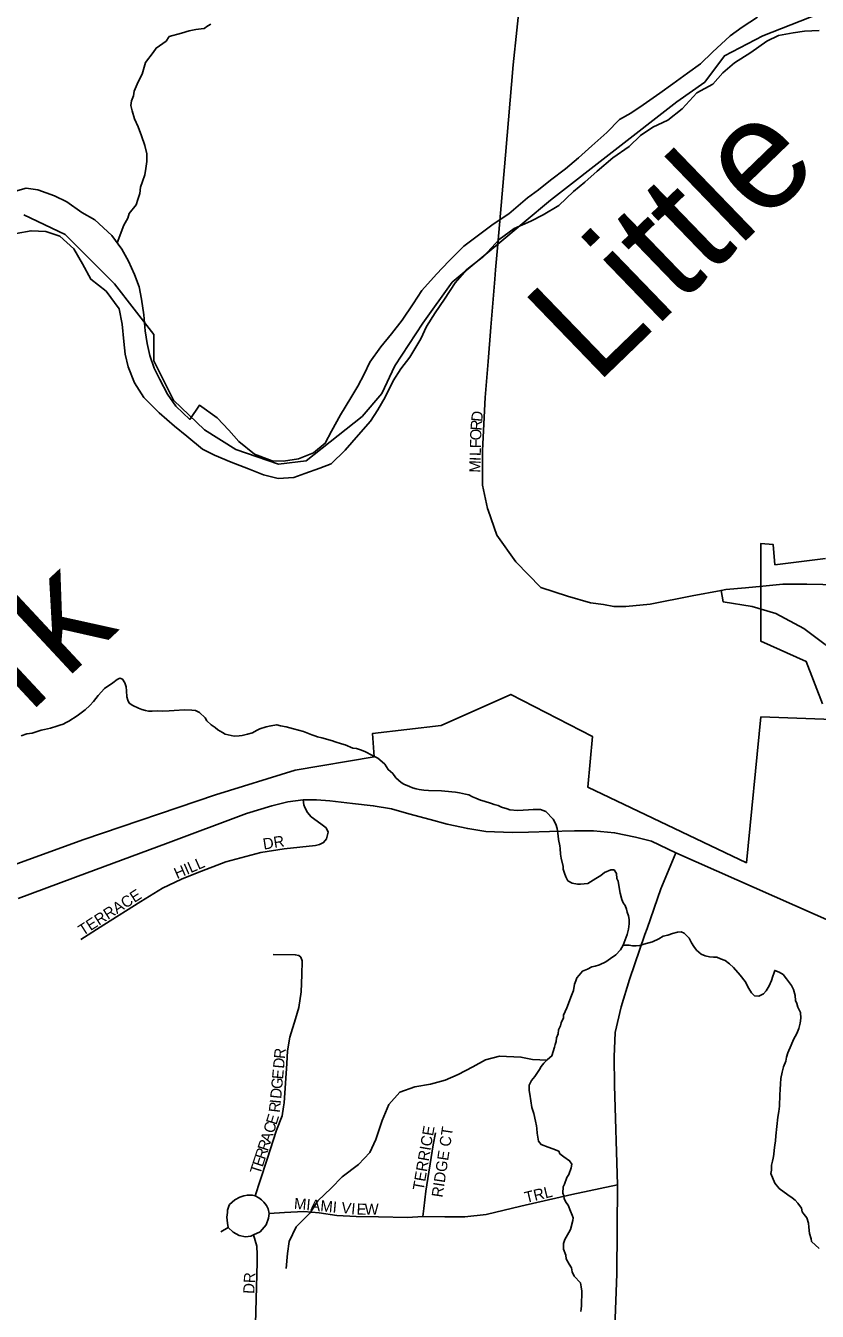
# Model space of a CAD drawing. Extents: x 1310247 to 1664935, y 235267 to 584339.
# Drawn here: x 1462682 to 1466239, y 424082 to 429860 of the extents above; entities that cross this region are included whole.
import ezdxf

# ---------------------------------------------------------------- set-up
doc = ezdxf.new("R2010")
doc.units = 0
for name, color, linetype in [('GM_X_City_Street', 7, 'Continuous'), ('GM_X_City_Street_Text', 7, 'Continuous'), ('GM_X_Corporation', 7, 'Continuous'), ('GM_X_County_Road', 7, 'Continuous'), ('GM_X_Interchange_Ramps', 7, 'Continuous'), ('GM_X_Major_River', 7, 'Continuous'), ('GM_X_Major_River_Text', 7, 'Continuous'), ('GM_X_Minor_River', 7, 'Continuous'), ('GM_X_State_Route', 7, 'Continuous'), ('GM_X_Township', 7, 'Continuous'), ('GM_X_Township_Subdivision', 7, 'Continuous'), ('GM_X_Township_Subdivision_Text', 7, 'Continuous')]:
    doc.layers.add(name, color=color, linetype=linetype)

msp = doc.modelspace()

# ---------------------------------------------------------------- linework, layer by layer
at = {"layer": 'GM_X_City_Street'}
for points in [[(1464838.2, 429277.7), (1464873.4, 429684.6), (1464921.5, 430152.6)], [(1464793.5, 428762.6), (1464803.5, 428877.8), (1464838.2, 429277.7)], [(1464772.7, 428504.9), (1464789.9, 428721.2), (1464793.5, 428762.6)], [(1464760.4, 428350.3), (1464772.7, 428504.9)], [(1464739.6, 428040.8), (1464747.6, 428189.2), (1464760.4, 428350.3)], [(1464760.3, 427682), (1464757.5, 427689.8), (1464734.7, 427794.4), (1464734.7, 427948.6), (1464739.6, 428040.8)], [(1465489.1, 427259.3), (1465378.4, 427250), (1465325.3, 427249.6), (1465279, 427257.8), (1465219.9, 427265.4), (1465117.2, 427295.8), (1464997.4, 427335.5), (1464885, 427450), (1464799.4, 427569.9), (1464760.3, 427682)]]:
    msp.add_lwpolyline(points, dxfattribs=at)
at = {"layer": 'GM_X_Corporation'}
for points in [[(1466275.7, 427464.8), (1466049.1, 427437), (1466041.1, 427528.3), (1465986.1, 427533.1), (1465986.1, 427093.5), (1466189.8, 427002.8), (1466263.3, 426811.3)], [(1466350.5, 426740.6), (1465986.1, 426753.3), (1465921.1, 426097.9), (1465208.7, 426437.1), (1465228.9, 426665.5), (1464862, 426854.4), (1464549.2, 426715.3), (1464240.3, 426678.4), (1464248.4, 426573.9), (1463893, 426513.7), (1463534.7, 426403.4), (1462943.1, 426202.7), (1462273.3, 425958.9)]]:
    msp.add_lwpolyline(points, dxfattribs=at)
at = {"layer": 'GM_X_County_Road'}
for points in [[(1462647.5, 425936.3), (1462957.6, 426052.1), (1463310.3, 426183.1), (1463674.6, 426318.8), (1463787.6, 426354), (1463860, 426371.2), (1463929.6, 426380.2), (1463989.3, 426381.2), (1464048.9, 426375.7), (1464150.2, 426364), (1464244.2, 426354), (1464325.6, 426339.6), (1464404.3, 426317.9), (1464500.1, 426292.6), (1464576, 426270.9), (1464668.3, 426251), (1464749.6, 426238.3), (1464868.1, 426233.8), (1464941.3, 426234.7), (1465036.2, 426238.3), (1465148.3, 426241), (1465234.2, 426241.9), (1465328.3, 426232.9), (1465422.3, 426212.1), (1465494.6, 426194), (1465603.8, 426143)], [(1465329.9, 424008.2), (1465338.8, 424249.9), (1465342.1, 424649.4), (1465328.7, 425096), (1465327.1, 425225.4), (1465331.5, 425335.3), (1465358, 425449.4), (1465396.2, 425572.4), (1465464, 425775.7), (1465474.2, 425802.4), (1465536.4, 425980.4), (1465603.8, 426143)], [(1465603.8, 426143), (1467298.8, 425392), (1467479.6, 425306.7), (1467679.6, 425209.3), (1467795.1, 425131), (1467869.9, 425058), (1467936, 424984.9), (1468003.8, 424887.5), (1468057.5, 424784.8), (1468109.7, 424649.2), (1468134, 424541.3), (1468149.5, 424379.3), (1468163.9, 424108.2), (1468192.8, 423902.2), (1468239.8, 423699.8), (1468294, 423537.2), (1468423.7, 423144.3), (1469014.1, 421420.4), (1469095.7, 421195.3), (1469165.7, 421030.1), (1469245.1, 420884.5), (1469394.4, 420649.3), (1469626.4, 420332.4)]]:
    msp.add_lwpolyline(points, dxfattribs=at)
at = {"layer": 'GM_X_Interchange_Ramps'}
msp.add_lwpolyline([(1465807.3, 427321.5), (1465816.8, 427270.2), (1465947.5, 427249.4), (1466053.5, 427217.4), (1466178.4, 427151.1), (1466275.6, 427079), (1466384.8, 426971.3), (1466554.7, 426803), (1466717.8, 426643), (1466929.9, 426445.3), (1467045.7, 426333), (1467120.8, 426260.4), (1467212.9, 426164.8), (1467260.5, 426094.9), (1467304.3, 426009.5), (1467327.5, 425935.2), (1467378.5, 425937.7)], dxfattribs=at)
at = {"layer": 'GM_X_Major_River'}
for points in [[(1465970.4, 429897.5), (1465901.3, 429852.7), (1465848.3, 429813.6), (1465768.5, 429741), (1465715.3, 429687.8), (1465656.2, 429646.9), (1465591, 429598), (1465532, 429557.1), (1465456.7, 429504.4), (1465401.8, 429467.4), (1465351, 429438.3), (1465293.6, 429379.2), (1465226.2, 429320.4), (1465166.8, 429265.4), (1465107.6, 429216.4), (1465040.4, 429165.6), (1464987.3, 429122.5), (1464936.4, 429085.4), (1464852.7, 429014.8), (1464783.5, 428968), (1464722.4, 428923.1), (1464651, 428868.3), (1464583.4, 428801.5), (1464528, 428742.4), (1464462.3, 428669.4), (1464422.9, 428610), (1464373.2, 428536.7), (1464325.7, 428475.4), (1464278.3, 428416.2), (1464228.7, 428346.9), (1464203.5, 428293.2), (1464174.3, 428239.6), (1464143.1, 428188), (1464097.3, 428110.6), (1464055.6, 428037.2)], [(1462639.9, 428925.8), (1462706.3, 428938.5), (1462772.4, 428935.1), (1462836, 428913.7), (1462898.9, 428856.2), (1462937.5, 428789.1), (1462974.1, 428720.1), (1463043.1, 428666.5), (1463101.5, 428587), (1463116, 428518.4), (1463122.3, 428440), (1463129.1, 428383.6), (1463141.9, 428327.1), (1463170.4, 428254.2), (1463213.1, 428189.1), (1463281.7, 428119.4), (1463350.5, 428059.7), (1463405.7, 428014.4), (1463476.6, 427956.7), (1463530.1, 427929.5), (1463605.6, 427897.8), (1463683.1, 427868.1), (1463750.6, 427840.6), (1463816.4, 427825.2), (1463886.7, 427829.8), (1463937.2, 427846.8), (1464003.9, 427871.6), (1464054.4, 427890.6), (1464117.9, 427951.6), (1464177.5, 428020.6), (1464230.9, 428081.8), (1464264.1, 428133.3), (1464297.5, 428190.8), (1464333.2, 428264.4), (1464368.4, 428317.9), (1464407.6, 428369.3), (1464457.5, 428452.6), (1464482.8, 428508.3), (1464522.2, 428569.8), (1464563.7, 428631.2), (1464611.4, 428704.5), (1464664.8, 428763.6), (1464740.3, 428824.3), (1464810.1, 428899.2), (1464877.3, 428948), (1464952.1, 428980.6), (1465006.9, 429009.6), (1465078, 429052.3), (1465143.5, 429115.3), (1465194.5, 429156.4), (1465249.7, 429205.4), (1465321.2, 429266.2), (1465394.5, 429316.9), (1465445.6, 429366.1), (1465500.6, 429403.1), (1465567.4, 429435.8), (1465632.7, 429486.7), (1465698.4, 429557.7), (1465769.4, 429596.4), (1465814.6, 429647.6), (1465867.7, 429692.7), (1465940.9, 429739.4), (1466012.1, 429790.2), (1466064.8, 429815.2), (1466131.2, 429827.9), (1466181.5, 429834.9), (1466247.7, 429837.5)], [(1464055.6, 428037.2), (1464028.4, 427983.5), (1463975.3, 427940.4), (1463908.6, 427913.7), (1463840.2, 427903.1), (1463790.1, 427904.1), (1463710.6, 427933.8), (1463639.7, 427991.5), (1463594.7, 428042.6), (1463541.8, 428098), (1463462.8, 428153.8), (1463419.3, 428090.5), (1463356.5, 428150), (1463319.6, 428203), (1463285, 428269.9), (1463260, 428320.6), (1463239.2, 428377.3), (1463228.4, 428431.7), (1463219.6, 428488.1), (1463213.2, 428560.6), (1463202.7, 428631.1), (1463191.8, 428685.5), (1463171, 428742.2), (1463144.3, 428801), (1463113.4, 428855.8), (1463068.6, 428917), (1462992, 428986.8), (1462934.6, 429020.1), (1462867.5, 429067.7), (1462811.9, 429094.9), (1462736.4, 429122.6), (1462684.4, 429129.7), (1462625.9, 429112.8)]]:
    msp.add_lwpolyline(points, dxfattribs=at)
at = {"layer": 'GM_X_Minor_River'}
for points in [[(1463092.6, 428884.2), (1463123.5, 428963.5), (1463140.3, 428995.1), (1463146.8, 429015), (1463177.9, 429054.3), (1463186.6, 429078.1), (1463195.3, 429105.9), (1463198, 429133.8), (1463206.7, 429159.7), (1463217.5, 429189.4), (1463222.2, 429217.3), (1463227, 429249.3), (1463225.9, 429283.3), (1463216.8, 429321.6), (1463201.8, 429364.1), (1463186.8, 429404.6), (1463171.7, 429441), (1463160.6, 429477.3), (1463155.2, 429501.5), (1463157.7, 429521.5), (1463166.3, 429545.3), (1463168.8, 429565.3), (1463187.9, 429606.8), (1463204.9, 429642.4), (1463220.2, 429694.1), (1463255.5, 429739.3), (1463268, 429759), (1463312.9, 429789.8), (1463327.5, 429811.5), (1463382, 429826.1), (1463416.4, 429837.2), (1463446.6, 429842.4), (1463470.8, 429845.8), (1463484.8, 429847.5), (1463501.2, 429859), (1463513.4, 429866.7)], [(1462662.1, 426668), (1462686.4, 426677.4), (1462710.5, 426680.7), (1462728.7, 426686.3), (1462751, 426693.7), (1462767.1, 426697.3), (1462793.3, 426702.6), (1462821.6, 426711.9), (1462835.7, 426715.5), (1462849.9, 426721.2), (1462864.2, 426728.8), (1462876.3, 426734.5), (1462913, 426757.6), (1462949.8, 426784.7), (1462970.3, 426804.1), (1462986.8, 426821.8), (1463007.6, 426849.2), (1463036.5, 426880.5), (1463073.2, 426905.6), (1463093.6, 426921.1), (1463105.8, 426926.8), (1463117.7, 426922.5), (1463127.4, 426906.2), (1463132.9, 426888), (1463134.5, 426870), (1463135.8, 426843.9), (1463141.4, 426827.7), (1463147.1, 426815.6), (1463162.9, 426805.1), (1463188.6, 426792.4), (1463204.5, 426786), (1463220.5, 426781.6), (1463234.4, 426779.2), (1463250.5, 426778.8), (1463274.6, 426780.2), (1463296.6, 426779.6), (1463326.7, 426780.8), (1463348.8, 426782.2), (1463395, 426785), (1463429.1, 426784.1), (1463445.1, 426781.7), (1463462.9, 426773.2), (1463488.3, 426748.5), (1463496.1, 426736.3), (1463515.6, 426717.8), (1463533.4, 426705.3), (1463545.1, 426695), (1463566.9, 426682.4), (1463578.8, 426676.1), (1463618.6, 426667)], [(1463618.6, 426667), (1463640.7, 426668.4), (1463654.8, 426670.1), (1463679, 426675.4), (1463701.2, 426680.9), (1463719.6, 426692.4), (1463733.8, 426700), (1463762.1, 426709.3), (1463784.3, 426712.8), (1463810.5, 426718.1), (1463826.4, 426713.7), (1463852.3, 426709), (1463886.2, 426700.1), (1463930, 426686.9), (1463967.7, 426671.9), (1463981.6, 426667.5), (1463993.6, 426663.2), (1464013.5, 426658.7), (1464061.3, 426645.4), (1464073.2, 426641.1), (1464101.1, 426632.4), (1464117, 426627.9), (1464152.7, 426613), (1464168.7, 426610.5), (1464190.6, 426604), (1464208.4, 426595.5), (1464238.1, 426580.7), (1464263.9, 426568), (1464283.5, 426551.5), (1464295.3, 426541.1), (1464310.7, 426516.7), (1464332.3, 426498.1), (1464345.9, 426479.7), (1464369.4, 426459.1), (1464381.2, 426450.8), (1464407, 426440.1), (1464420.9, 426433.7), (1464436.8, 426429.3), (1464450.8, 426426.9), (1464470.8, 426424.4), (1464492.8, 426421.8), (1464550.9, 426420.3), (1464597, 426417.1), (1464613, 426414.6), (1464630.9, 426412.2), (1464658.8, 426405.4), (1464672.8, 426403), (1464690.7, 426394.6), (1464704.5, 426388.2), (1464726.4, 426379.6), (1464742.3, 426375.2), (1464776.1, 426364.3), (1464788, 426360), (1464806, 426355.5), (1464819.8, 426347.1), (1464845.7, 426340.5), (1464857.6, 426336.1), (1464891.6, 426333.2), (1464917.7, 426334.5), (1464941.8, 426335.9), (1464961.9, 426337.4), (1464996, 426336.5), (1465019.9, 426327.9), (1465053.1, 426293), (1465064.5, 426270.6), (1465070.1, 426252.4), (1465075.2, 426218.3), (1465076.8, 426202.2), (1465082.1, 426174), (1465083.8, 426161.9), (1465085.2, 426135.9), (1465088.7, 426117.7), (1465097.8, 426081.5), (1465097.5, 426069.4), (1465103.1, 426051.2), (1465108.7, 426035.1), (1465118.2, 426016.8), (1465138, 426006.3), (1465162, 426001.6), (1465176, 426001.3), (1465208.2, 426004.4), (1465244.9, 426027.5), (1465267.3, 426041), (1465283.7, 426054.5), (1465312, 426065.8), (1465326, 426065.5), (1465337.7, 426049.1), (1465339.1, 426027.1), (1465344.8, 426014.9), (1465348.3, 425994.8), (1465353.5, 425960.6), (1465360.8, 425932.3), (1465366.4, 425918.2), (1465376.1, 425905.9), (1465381.7, 425889.7), (1465385.4, 425875.6), (1465391, 425859.4), (1465394.6, 425843.3), (1465394.1, 425823.3), (1465391.8, 425811.3), (1465391.5, 425799.3)], [(1465391.5, 425799.3), (1465384.8, 425775.5), (1465367.6, 425727.8), (1465355, 425706.1), (1465334.4, 425684.6), (1465309.9, 425667.2), (1465289.5, 425651.7), (1465261, 425638.5), (1465240.8, 425633), (1465226.7, 425629.3), (1465206.4, 425619.9), (1465184.1, 425610.4), (1465169.6, 425592.8), (1465159.3, 425581), (1465154.9, 425567.1), (1465148.5, 425551.3), (1465143.8, 425523.3), (1465135.2, 425501.5), (1465113.8, 425446), (1465098.9, 425412.3), (1465098.6, 425400.3), (1465088, 425378.6), (1465085.6, 425364.6), (1465077.1, 425346.8), (1465074.7, 425328.8), (1465068.2, 425311), (1465065.8, 425295), (1465061.4, 425281.1), (1465059.1, 425269.1), (1465046.1, 425229.4), (1465027.6, 425213.9), (1465011.1, 425196.3), (1464998.8, 425182.6), (1464990.4, 425168.8), (1464969.5, 425137.3), (1464955, 425119.6), (1464944.5, 425097.9), (1464943.9, 425073.8), (1464947.5, 425057.7), (1464956, 424997.4), (1464965.3, 424971.1), (1464972.5, 424936.9), (1464977.9, 424914.7), (1464979.6, 424902.6), (1464981.1, 424882.5), (1464986.2, 424846.4), (1464997.9, 424832), (1465029.6, 424819.2), (1465051.5, 424812.6), (1465077.3, 424801.9), (1465083, 424789.7), (1465100.7, 424775.3), (1465126.4, 424758.6), (1465136, 424742.3), (1465133.6, 424726.3), (1465122.8, 424696.5), (1465114.4, 424682.8), (1465103.6, 424653), (1465097.3, 424641.1), (1465096.6, 424613.1), (1465100.3, 424601), (1465102, 424588.9), (1465109.6, 424572.7), (1465119.3, 424558.4), (1465130.6, 424532.1), (1465138.2, 424513.8), (1465141.9, 424501.7), (1465141.6, 424489.7), (1465130.5, 424450), (1465122.2, 424436.1), (1465105.3, 424404.5), (1465098.9, 424386.7), (1465098.2, 424360.6), (1465109.6, 424334.3), (1465111.2, 424318.2), (1465124.6, 424293.8), (1465134.2, 424277.6), (1465137.7, 424259.5), (1465147.2, 424239.2), (1465174.6, 424210.4), (1465178.1, 424192.3), (1465181.6, 424172.2), (1465180, 424106.1), (1465177.6, 424092.1), (1465177.3, 424080.1)], [(1465367.6, 425727.8), (1465393.6, 425727.1), (1465409.6, 425724.7), (1465425.7, 425724.3), (1465441.7, 425725.9), (1465459.9, 425731.4), (1465498.3, 425742.4), (1465526.7, 425755.7), (1465547.1, 425767.2), (1465567.3, 425772.7), (1465589.5, 425780.1), (1465611.7, 425785.5), (1465627.8, 425787.1), (1465641.7, 425780.8), (1465663.2, 425758.2), (1465674.7, 425737.8), (1465684.3, 425721.5), (1465695.9, 425705.2), (1465717.5, 425686.6), (1465735.4, 425680.1), (1465755.3, 425675.6), (1465773.3, 425673.1), (1465787.3, 425672.8), (1465805.2, 425666.3), (1465825.1, 425657.8), (1465844.7, 425643.2), (1465862.4, 425626.8), (1465893.6, 425591.9), (1465914.9, 425563.3), (1465932.2, 425532.8), (1465943.7, 425512.4), (1465957.4, 425500), (1465977.4, 425497.5), (1465997.8, 425509), (1466010.1, 425522.7), (1466022.7, 425544.4), (1466033.4, 425568.2), (1466039.9, 425588), (1466044.2, 425600), (1466048.6, 425613.9), (1466068.4, 425605.3), (1466086.2, 425594.8), (1466101.7, 425576.4), (1466115.3, 425558), (1466123, 425545.8), (1466132.6, 425527.5), (1466140, 425501.3), (1466141.4, 425479.2), (1466147.1, 425465), (1466152.7, 425448.9), (1466164.1, 425424.5), (1466165.4, 425398.5), (1466162.8, 425376.5), (1466156.2, 425352.6), (1466147.6, 425330.8), (1466132.9, 425303.1), (1466122.2, 425277.4), (1466107.3, 425243.7), (1466100.8, 425223.9), (1466098.3, 425205.9), (1466087.7, 425180.1), (1466081, 425156.3), (1466076.3, 425128.3), (1466073.7, 425104.4), (1466073, 425078.3), (1466070.4, 425054.4), (1466069.2, 425004.3), (1466066.5, 424980.4), (1466061.9, 424954.4), (1466053.7, 424870.5), (1466051.2, 424848.5), (1466048.6, 424828.6), (1466046.1, 424806.6), (1466043.6, 424786.6), (1466041.2, 424770.7), (1466038.8, 424756.7), (1466034.3, 424738.8), (1466033.8, 424716.8), (1466031.4, 424700.8), (1466048.3, 424658.3), (1466067.8, 424633.8), (1466107.1, 424604.7), (1466126.9, 424592.2), (1466140.6, 424581.8), (1466152.3, 424567.5), (1466167.8, 424545), (1466171.4, 424528.9), (1466181.1, 424516.6), (1466192.8, 424502.3), (1466200.2, 424478.1), (1466201.7, 424460), (1466205, 424431.8), (1466212.4, 424407.6), (1466214.1, 424395.5), (1466247.4, 424364.6)], [(1465024.8, 425210.9), (1464959.4, 425213.6), (1464907.5, 425224.6), (1464811.3, 425228.5), (1464748.8, 425211.6), (1464692, 425180.6), (1464625.1, 425145.8), (1464566.4, 425120.8), (1464501.8, 425102), (1464431.4, 425091.3), (1464362.7, 425066.6), (1464313.4, 425011.3), (1464283.9, 424939.6), (1464256, 424853.8), (1464228.8, 424796.1), (1464177.5, 424740.9), (1464104.2, 424686.1), (1464055, 424634.9), (1463995.6, 424577.8), (1463960.4, 424524.3), (1463897, 424461.2), (1463865.5, 424395.6), (1463858.4, 424341.5), (1463853, 424273.4)]]:
    msp.add_lwpolyline(points, dxfattribs=at)
at = {"layer": 'GM_X_State_Route'}
msp.add_lwpolyline([(1465489.1, 427259.3), (1465677.3, 427297.3), (1465807.3, 427321.5), (1465829, 427325.5), (1465916.7, 427333.2), (1465995.4, 427340.9), (1466085.2, 427349.5), (1466192, 427349.5), (1466264.8, 427347.8), (1466346.4, 427346), (1466572, 427316.1), (1466951.4, 427254), (1466986.9, 427247.5), (1467062.3, 427233.9)], dxfattribs=at)
at = {"layer": 'GM_X_Township'}
msp.add_lwpolyline([(1462673.3, 429010.4), (1462859.4, 428921), (1463080.5, 428699.9), (1463257.4, 428471.4), (1463257.4, 428353.4), (1463345.8, 428176.5), (1463485.9, 428043.8), (1463625.9, 427955.4), (1463817.5, 427889), (1463942.8, 427903.8), (1464193.4, 428102.8), (1464281.9, 428206), (1464340.9, 428331.3), (1464466.2, 428523), (1464598.8, 428707.3), (1464803.5, 428877.8), (1465041.1, 429075.8), (1465608.7, 429518.1), (1465734, 429606.6), (1465822.4, 429724.5), (1465995.1, 429813.6), (1466506.1, 430016)], dxfattribs=at)
msp.add_lwpolyline([(1462673.3, 429010.4), (1462859.4, 428921), (1463080.5, 428699.9), (1463257.4, 428471.4), (1463257.4, 428353.4), (1463345.8, 428176.5), (1463485.9, 428043.8), (1463625.9, 427955.4), (1463817.5, 427889), (1463942.8, 427903.8), (1464193.4, 428102.8), (1464281.9, 428206), (1464340.9, 428331.3), (1464466.2, 428523), (1464598.8, 428707.3), (1464803.5, 428877.8), (1465041.1, 429075.8), (1465608.7, 429518.1), (1465734, 429606.6), (1465822.4, 429724.5), (1465995.1, 429813.6), (1466506.1, 430016)], dxfattribs=at)
at = {"layer": 'GM_X_Township_Subdivision'}
for points in [[(1462929.7, 425752.8), (1463032.8, 425819.4), (1463199.8, 425923.8), (1463296.4, 425983.8), (1463382.5, 426024.2), (1463452.9, 426052.9), (1463580.8, 426101.2), (1463738.7, 426144.3), (1463844.3, 426159.9), (1463983.9, 426175.6), (1464002.2, 426179.5), (1464020.5, 426188.6), (1464033.5, 426205.6), (1464041.4, 426235.6), (1464032.2, 426255.2), (1464008.8, 426272.1), (1463964.4, 426304.8), (1463948.7, 426324.3), (1463937, 426346.5), (1463931.8, 426358.2), (1463929.6, 426380.2)], [(1463713.1, 424601.2), (1463735.1, 424670.2), (1463766.5, 424765.8), (1463808.8, 424895.8), (1463833.9, 424960.1), (1463840.1, 425000.8), (1463843.2, 425018), (1463855.8, 425195.1), (1463858.9, 425253.1), (1463868.3, 425314.2), (1463894.9, 425395.7), (1463909, 425447.4), (1463920, 425517.9), (1463923.2, 425594.7), (1463924.7, 425657.4), (1463918.5, 425673.1), (1463909, 425680.9), (1463893.4, 425684), (1463794.7, 425685.6)], [(1464467.2, 424507.4), (1464470.8, 424543.2), (1464480.2, 424621.6), (1464513.1, 424829.2), (1464524.1, 424884.1)], [(1463559.2, 424439.2), (1463591.5, 424459), (1463614.9, 424437.4), (1463641.8, 424423.1), (1463670.5, 424415.9), (1463693.8, 424419.5), (1463706.4, 424424.9), (1463735.1, 424439.2), (1463762, 424469.7), (1463772.8, 424500.2), (1463776.4, 424521.8), (1463844.5, 424525.4), (1463932.5, 424530.7), (1464000.7, 424523.6), (1464079.6, 424512.8), (1464167.5, 424507.4), (1464268, 424505.6), (1464397.2, 424503.8), (1464467.2, 424507.4), (1464565.9, 424505.6), (1464655.6, 424505.6), (1464750.7, 424516.4), (1464906.9, 424554.1), (1465136.6, 424606.1), (1465342.1, 424649.4)], [(1463776.4, 424521.8), (1463771.8, 424541.9), (1463763.7, 424557), (1463752.1, 424571.5), (1463741, 424582.5), (1463729.4, 424591.8), (1463713.1, 424601.2), (1463699.8, 424604), (1463678.3, 424604), (1463662.6, 424601.2), (1463644, 424594.2), (1463622.5, 424583.1), (1463598.6, 424561.1), (1463594.6, 424554.7), (1463588.8, 424536.7), (1463588.2, 424525.6), (1463586.4, 424505.3), (1463587, 424491.9), (1463588.8, 424477.4), (1463591.5, 424459)], [(1463699.2, 423470.2), (1463722.5, 424302.9), (1463722.5, 424336.9), (1463720.7, 424374.6), (1463706.4, 424424.9)]]:
    msp.add_lwpolyline(points, dxfattribs=at)

# ---------------------------------------------------------------- texts
at = {"layer": 'GM_X_City_Street_Text'}
for s, rotation, p in [('D', 84.57209, (1464733.3, 428078.1)), ('O', 88.09812, (1464728.7, 427995.4)), ('R', 85.38153, (1464730.1, 428038.8)), ('F', 88.63411, (1464727.9, 427960.4)), ('I', 88.64511, (1464726.5, 427903.2)), ('L', 88.63411, (1464727, 427925.2)), ('M', 88.6339, (1464725.2, 427850.4))]:
    msp.add_text(s, height=50, rotation=rotation, dxfattribs=at).set_placement(p)
at = {"layer": 'GM_X_Major_River_Text'}
for s, height, rotation, p in [('Little', 500.03, 44.00214, (1465244.3, 428242.3)), ('Fork', 500.04, 43.00312, (1462126.3, 426233.3))]:
    msp.add_text(s, height=height, rotation=rotation, dxfattribs=at).set_placement(p)
at = {"layer": 'GM_X_Township_Subdivision_Text'}
for s, rotation, p in [('DR', 8.96731, (1463752, 426156.6)), ('HILL', 23.54901, (1463362.2, 426023.9)), ('TERRACE', 32.68016, (1462938.8, 425768.1)), ('R', 84.64945, (1463846.9, 425214.9)), ('D', 84.65913, (1463842.8, 425171.1)), ('E', 84.66897, (1463838.3, 425122.9)), ('D', 84.66564, (1463830.1, 425035.3)), ('G', 84.66564, (1463834.2, 425079.1)), ('I', 84.66913, (1463828.1, 425013.4)), ('E', 72.77802, (1463808.4, 424916.4)), ('R', 83.50034, (1463823.5, 424972.9)), ('C', 71.92597, (1463795.8, 424878)), ('TERRICE', 80.21746, (1464470.2, 424622.1)), ('RIDGE CT', 81.38932, (1464555.1, 424591.2)), ('R', 71.90288, (1463769.9, 424798.5)), ('A', 71.90633, (1463782.2, 424836.1)), ('R', 71.92597, (1463757.6, 424760.8)), ('T', 71.9192, (1463735.7, 424693.9)), ('E', 71.91339, (1463746.6, 424727.4)), ('TRL', 13.49606, (1464930.5, 424568.1)), ('MIAMI', 354.80959, (1463886, 424542)), ('V', 353.05392, (1464097.9, 424524.3)), ('I', 354.60205, (1464143, 424518.8)), ('E', 358.50651, (1464168.5, 424516.5)), ('W', 359.95923, (1464205.1, 424515.6)), ('DR', 86.98901, (1463708.9, 424159.1))]:
    msp.add_text(s, height=50, rotation=rotation, dxfattribs=at).set_placement(p)

doc.saveas('drawing.dxf')
